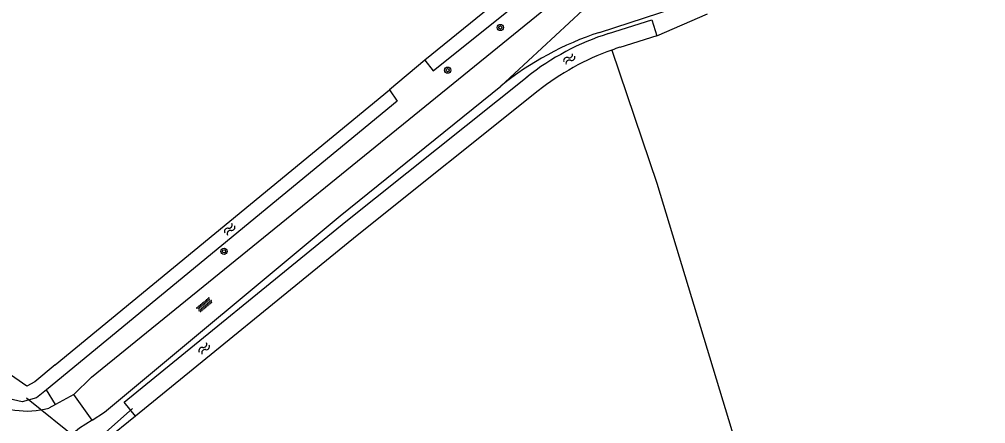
# Model space of a CAD drawing. Extents: x 135999 to 138000, y 396000 to 398501.
# Drawn here: x 137157.7 to 137281, y 396159.1 to 396210.7 of the extents above; entities that cross this region are included whole.
import ezdxf

# ---------------------------------------------------------------- set-up
doc = ezdxf.new("R2010")
doc.units = 0
for name, color, linetype in [('gg-knt-bronhoudergrens', 7, 'Continuous'), ('gg-knt-onverhard', 7, 'Continuous'), ('gg-knt-verharding', 7, 'Continuous'), ('gg-kntw-bovenkant insteek waterloop', 7, 'Continuous'), ('gg-kwrk-duiker nz buis', 7, 'Continuous'), ('gt-grn-groengrens', 7, 'Continuous'), ('gt-grn-weggrens', 7, 'Continuous'), ('gt-symb-boom', 7, 'Continuous'), ('gt-symb-overige verharding', 7, 'Continuous'), ('gt-symb-watersymbool', 7, 'Continuous')]:
    doc.layers.add(name, color=color, linetype=linetype)

# ---------------------------------------------------------------- blocks, each defined once
blk = doc.blocks.new('gt0-WA')
at = {"layer": 'gt-symb-watersymbool'}
for centre, start, end in [((-0.32, 0.02), 28.0725, 151.9275), ((0.43, 0.42), 208.0725, 331.9275), ((-0.32, -0.43), 28.0725, 151.9275), ((0.43, -0.03), 208.0725, 331.9275)]:
    blk.add_arc(centre, 0.425, start, end, dxfattribs=at)
blk = doc.blocks.new('gt0-OVH')
at = {"layer": 'gt-symb-overige verharding'}
for points in [[(-0.97, 0.3), (-0.97, 0.31), (-0.96, 0.32), (-0.97, 0.33), (-0.97, 0.34), (-0.98, 0.35), (-0.99, 0.35), (-1, 0.36), (-1.01, 0.35), (-1.02, 0.35), (-1.03, 0.34), (-1.03, 0.33), (-1.04, 0.32), (-1.03, 0.31), (-1.03, 0.3), (-1.02, 0.29), (-1.01, 0.29), (-1, 0.28), (-0.99, 0.29), (-0.98, 0.29)], [(-0.87, 0.11), (-0.87, 0.12), (-0.86, 0.13), (-0.87, 0.14), (-0.87, 0.15), (-0.88, 0.16), (-0.89, 0.16), (-0.9, 0.16), (-0.91, 0.16), (-0.92, 0.16), (-0.93, 0.15), (-0.93, 0.14), (-0.94, 0.13), (-0.93, 0.12), (-0.93, 0.11), (-0.92, 0.1), (-0.91, 0.09), (-0.9, 0.09), (-0.89, 0.09), (-0.88, 0.1)], [(-0.77, 0.3), (-0.77, 0.31), (-0.76, 0.32), (-0.77, 0.33), (-0.77, 0.34), (-0.78, 0.35), (-0.79, 0.35), (-0.8, 0.36), (-0.81, 0.35), (-0.82, 0.35), (-0.83, 0.34), (-0.83, 0.33), (-0.84, 0.32), (-0.83, 0.31), (-0.83, 0.3), (-0.82, 0.29), (-0.81, 0.29), (-0.8, 0.28), (-0.79, 0.29), (-0.78, 0.29)], [(-0.67, 0.11), (-0.67, 0.12), (-0.66, 0.13), (-0.67, 0.14), (-0.67, 0.15), (-0.68, 0.16), (-0.69, 0.16), (-0.7, 0.16), (-0.71, 0.16), (-0.72, 0.16), (-0.73, 0.15), (-0.73, 0.14), (-0.74, 0.13), (-0.73, 0.12), (-0.73, 0.11), (-0.72, 0.1), (-0.71, 0.09), (-0.7, 0.09), (-0.69, 0.09), (-0.68, 0.1)], [(-0.57, 0.3), (-0.57, 0.31), (-0.56, 0.32), (-0.57, 0.33), (-0.57, 0.34), (-0.58, 0.35), (-0.59, 0.35), (-0.6, 0.36), (-0.61, 0.35), (-0.62, 0.35), (-0.63, 0.34), (-0.63, 0.33), (-0.64, 0.32), (-0.63, 0.31), (-0.63, 0.3), (-0.62, 0.29), (-0.61, 0.29), (-0.6, 0.28), (-0.59, 0.29), (-0.58, 0.29)], [(-0.47, 0.11), (-0.47, 0.12), (-0.46, 0.13), (-0.47, 0.14), (-0.47, 0.15), (-0.48, 0.16), (-0.49, 0.16), (-0.5, 0.16), (-0.51, 0.16), (-0.52, 0.16), (-0.53, 0.15), (-0.53, 0.14), (-0.54, 0.13), (-0.53, 0.12), (-0.53, 0.11), (-0.52, 0.1), (-0.51, 0.09), (-0.5, 0.09), (-0.49, 0.09), (-0.48, 0.1)], [(-0.37, 0.3), (-0.37, 0.31), (-0.36, 0.32), (-0.37, 0.33), (-0.37, 0.34), (-0.38, 0.35), (-0.39, 0.35), (-0.4, 0.36), (-0.41, 0.35), (-0.42, 0.35), (-0.43, 0.34), (-0.43, 0.33), (-0.44, 0.32), (-0.43, 0.31), (-0.43, 0.3), (-0.42, 0.29), (-0.41, 0.29), (-0.4, 0.28), (-0.39, 0.29), (-0.38, 0.29)], [(-0.27, 0.11), (-0.27, 0.12), (-0.26, 0.13), (-0.27, 0.14), (-0.27, 0.15), (-0.28, 0.16), (-0.29, 0.16), (-0.3, 0.16), (-0.31, 0.16), (-0.32, 0.16), (-0.33, 0.15), (-0.33, 0.14), (-0.34, 0.13), (-0.33, 0.12), (-0.33, 0.11), (-0.32, 0.1), (-0.31, 0.09), (-0.3, 0.09), (-0.29, 0.09), (-0.28, 0.1)], [(-0.17, 0.3), (-0.17, 0.31), (-0.16, 0.32), (-0.17, 0.33), (-0.17, 0.34), (-0.18, 0.35), (-0.19, 0.35), (-0.2, 0.36), (-0.21, 0.35), (-0.22, 0.35), (-0.23, 0.34), (-0.23, 0.33), (-0.24, 0.32), (-0.23, 0.31), (-0.23, 0.3), (-0.22, 0.29), (-0.21, 0.29), (-0.2, 0.28), (-0.19, 0.29), (-0.18, 0.29)], [(-0.07, 0.11), (-0.07, 0.12), (-0.06, 0.13), (-0.07, 0.14), (-0.07, 0.15), (-0.08, 0.16), (-0.09, 0.16), (-0.1, 0.16), (-0.11, 0.16), (-0.12, 0.16), (-0.13, 0.15), (-0.13, 0.14), (-0.14, 0.13), (-0.13, 0.12), (-0.13, 0.11), (-0.12, 0.1), (-0.11, 0.09), (-0.1, 0.09), (-0.09, 0.09), (-0.08, 0.1)], [(0.03, 0.3), (0.03, 0.31), (0.04, 0.32), (0.03, 0.33), (0.03, 0.34), (0.02, 0.35), (0.01, 0.35), (0, 0.36), (-0.01, 0.35), (-0.02, 0.35), (-0.03, 0.34), (-0.03, 0.33), (-0.04, 0.32), (-0.03, 0.31), (-0.03, 0.3), (-0.02, 0.29), (-0.01, 0.29), (0, 0.28), (0.01, 0.29), (0.02, 0.29)], [(0.13, 0.11), (0.13, 0.12), (0.14, 0.13), (0.13, 0.14), (0.13, 0.15), (0.12, 0.16), (0.11, 0.16), (0.1, 0.16), (0.09, 0.16), (0.08, 0.16), (0.07, 0.15), (0.07, 0.14), (0.06, 0.13), (0.07, 0.12), (0.07, 0.11), (0.08, 0.1), (0.09, 0.09), (0.1, 0.09), (0.11, 0.09), (0.12, 0.1)], [(0.23, 0.3), (0.23, 0.31), (0.24, 0.32), (0.23, 0.33), (0.23, 0.34), (0.22, 0.35), (0.21, 0.35), (0.2, 0.36), (0.19, 0.35), (0.18, 0.35), (0.17, 0.34), (0.17, 0.33), (0.16, 0.32), (0.17, 0.31), (0.17, 0.3), (0.18, 0.29), (0.19, 0.29), (0.2, 0.28), (0.21, 0.29), (0.22, 0.29)], [(0.33, 0.11), (0.33, 0.12), (0.34, 0.13), (0.33, 0.14), (0.33, 0.15), (0.32, 0.16), (0.31, 0.16), (0.3, 0.16), (0.29, 0.16), (0.28, 0.16), (0.27, 0.15), (0.27, 0.14), (0.26, 0.13), (0.27, 0.12), (0.27, 0.11), (0.28, 0.1), (0.29, 0.09), (0.3, 0.09), (0.31, 0.09), (0.32, 0.1)], [(0.43, 0.3), (0.43, 0.31), (0.44, 0.32), (0.43, 0.33), (0.43, 0.34), (0.42, 0.35), (0.41, 0.35), (0.4, 0.36), (0.39, 0.35), (0.38, 0.35), (0.37, 0.34), (0.37, 0.33), (0.36, 0.32), (0.37, 0.31), (0.37, 0.3), (0.38, 0.29), (0.39, 0.29), (0.4, 0.28), (0.41, 0.29), (0.42, 0.29)], [(0.53, 0.11), (0.53, 0.12), (0.54, 0.13), (0.53, 0.14), (0.53, 0.15), (0.52, 0.16), (0.51, 0.16), (0.5, 0.16), (0.49, 0.16), (0.48, 0.16), (0.47, 0.15), (0.47, 0.14), (0.46, 0.13), (0.47, 0.12), (0.47, 0.11), (0.48, 0.1), (0.49, 0.09), (0.5, 0.09), (0.51, 0.09), (0.52, 0.1)], [(0.63, 0.3), (0.63, 0.31), (0.64, 0.32), (0.63, 0.33), (0.63, 0.34), (0.62, 0.35), (0.61, 0.35), (0.6, 0.36), (0.59, 0.35), (0.58, 0.35), (0.57, 0.34), (0.57, 0.33), (0.56, 0.32), (0.57, 0.31), (0.57, 0.3), (0.58, 0.29), (0.59, 0.29), (0.6, 0.28), (0.61, 0.29), (0.62, 0.29)], [(0.73, 0.11), (0.73, 0.12), (0.74, 0.13), (0.73, 0.14), (0.73, 0.15), (0.72, 0.16), (0.71, 0.16), (0.7, 0.16), (0.69, 0.16), (0.68, 0.16), (0.67, 0.15), (0.67, 0.14), (0.66, 0.13), (0.67, 0.12), (0.67, 0.11), (0.68, 0.1), (0.69, 0.09), (0.7, 0.09), (0.71, 0.09), (0.72, 0.1)], [(0.83, 0.3), (0.83, 0.31), (0.84, 0.32), (0.83, 0.33), (0.83, 0.34), (0.82, 0.35), (0.81, 0.35), (0.8, 0.36), (0.79, 0.35), (0.78, 0.35), (0.77, 0.34), (0.77, 0.33), (0.76, 0.32), (0.77, 0.31), (0.77, 0.3), (0.78, 0.29), (0.79, 0.29), (0.8, 0.28), (0.81, 0.29), (0.82, 0.29)], [(0.93, 0.11), (0.93, 0.12), (0.94, 0.13), (0.93, 0.14), (0.93, 0.15), (0.92, 0.16), (0.91, 0.16), (0.9, 0.16), (0.89, 0.16), (0.88, 0.16), (0.87, 0.15), (0.87, 0.14), (0.86, 0.13), (0.87, 0.12), (0.87, 0.11), (0.88, 0.1), (0.89, 0.09), (0.9, 0.09), (0.91, 0.09), (0.92, 0.1)], [(1.03, 0.3), (1.03, 0.31), (1.04, 0.32), (1.03, 0.33), (1.03, 0.34), (1.02, 0.35), (1.01, 0.35), (1, 0.36), (0.99, 0.35), (0.98, 0.35), (0.97, 0.34), (0.97, 0.33), (0.96, 0.32), (0.97, 0.31), (0.97, 0.3), (0.98, 0.29), (0.99, 0.29), (1, 0.28), (1.01, 0.29), (1.02, 0.29)], [(-0.97, -0.14), (-0.97, -0.13), (-0.96, -0.12), (-0.97, -0.11), (-0.97, -0.1), (-0.98, -0.09), (-0.99, -0.09), (-1, -0.08), (-1.01, -0.09), (-1.02, -0.09), (-1.03, -0.1), (-1.03, -0.11), (-1.04, -0.12), (-1.03, -0.13), (-1.03, -0.14), (-1.02, -0.15), (-1.01, -0.15), (-1, -0.16), (-0.99, -0.15), (-0.98, -0.15)], [(-0.87, -0.33), (-0.87, -0.32), (-0.86, -0.31), (-0.87, -0.3), (-0.87, -0.29), (-0.88, -0.28), (-0.89, -0.28), (-0.9, -0.28), (-0.91, -0.28), (-0.92, -0.28), (-0.93, -0.29), (-0.93, -0.3), (-0.94, -0.31), (-0.93, -0.32), (-0.93, -0.33), (-0.92, -0.34), (-0.91, -0.35), (-0.9, -0.35), (-0.89, -0.35), (-0.88, -0.34)], [(-0.77, -0.14), (-0.77, -0.13), (-0.76, -0.12), (-0.77, -0.11), (-0.77, -0.1), (-0.78, -0.09), (-0.79, -0.09), (-0.8, -0.08), (-0.81, -0.09), (-0.82, -0.09), (-0.83, -0.1), (-0.83, -0.11), (-0.84, -0.12), (-0.83, -0.13), (-0.83, -0.14), (-0.82, -0.15), (-0.81, -0.15), (-0.8, -0.16), (-0.79, -0.15), (-0.78, -0.15)], [(-0.67, -0.33), (-0.67, -0.32), (-0.66, -0.31), (-0.67, -0.3), (-0.67, -0.29), (-0.68, -0.28), (-0.69, -0.28), (-0.7, -0.28), (-0.71, -0.28), (-0.72, -0.28), (-0.73, -0.29), (-0.73, -0.3), (-0.74, -0.31), (-0.73, -0.32), (-0.73, -0.33), (-0.72, -0.34), (-0.71, -0.35), (-0.7, -0.35), (-0.69, -0.35), (-0.68, -0.34)], [(-0.57, -0.14), (-0.57, -0.13), (-0.56, -0.12), (-0.57, -0.11), (-0.57, -0.1), (-0.58, -0.09), (-0.59, -0.09), (-0.6, -0.08), (-0.61, -0.09), (-0.62, -0.09), (-0.63, -0.1), (-0.63, -0.11), (-0.64, -0.12), (-0.63, -0.13), (-0.63, -0.14), (-0.62, -0.15), (-0.61, -0.15), (-0.6, -0.16), (-0.59, -0.15), (-0.58, -0.15)], [(-0.47, -0.33), (-0.47, -0.32), (-0.46, -0.31), (-0.47, -0.3), (-0.47, -0.29), (-0.48, -0.28), (-0.49, -0.28), (-0.5, -0.28), (-0.51, -0.28), (-0.52, -0.28), (-0.53, -0.29), (-0.53, -0.3), (-0.54, -0.31), (-0.53, -0.32), (-0.53, -0.33), (-0.52, -0.34), (-0.51, -0.35), (-0.5, -0.35), (-0.49, -0.35), (-0.48, -0.34)], [(-0.37, -0.14), (-0.37, -0.13), (-0.36, -0.12), (-0.37, -0.11), (-0.37, -0.1), (-0.38, -0.09), (-0.39, -0.09), (-0.4, -0.08), (-0.41, -0.09), (-0.42, -0.09), (-0.43, -0.1), (-0.43, -0.11), (-0.44, -0.12), (-0.43, -0.13), (-0.43, -0.14), (-0.42, -0.15), (-0.41, -0.15), (-0.4, -0.16), (-0.39, -0.15), (-0.38, -0.15)], [(-0.27, -0.33), (-0.27, -0.32), (-0.26, -0.31), (-0.27, -0.3), (-0.27, -0.29), (-0.28, -0.28), (-0.29, -0.28), (-0.3, -0.28), (-0.31, -0.28), (-0.32, -0.28), (-0.33, -0.29), (-0.33, -0.3), (-0.34, -0.31), (-0.33, -0.32), (-0.33, -0.33), (-0.32, -0.34), (-0.31, -0.35), (-0.3, -0.35), (-0.29, -0.35), (-0.28, -0.34)], [(-0.17, -0.14), (-0.17, -0.13), (-0.16, -0.12), (-0.17, -0.11), (-0.17, -0.1), (-0.18, -0.09), (-0.19, -0.09), (-0.2, -0.08), (-0.21, -0.09), (-0.22, -0.09), (-0.23, -0.1), (-0.23, -0.11), (-0.24, -0.12), (-0.23, -0.13), (-0.23, -0.14), (-0.22, -0.15), (-0.21, -0.15), (-0.2, -0.16), (-0.19, -0.15), (-0.18, -0.15)], [(-0.07, -0.33), (-0.07, -0.32), (-0.06, -0.31), (-0.07, -0.3), (-0.07, -0.29), (-0.08, -0.28), (-0.09, -0.28), (-0.1, -0.28), (-0.11, -0.28), (-0.12, -0.28), (-0.13, -0.29), (-0.13, -0.3), (-0.14, -0.31), (-0.13, -0.32), (-0.13, -0.33), (-0.12, -0.34), (-0.11, -0.35), (-0.1, -0.35), (-0.09, -0.35), (-0.08, -0.34)], [(0.03, -0.14), (0.03, -0.13), (0.04, -0.12), (0.03, -0.11), (0.03, -0.1), (0.02, -0.09), (0.01, -0.09), (0, -0.08), (-0.01, -0.09), (-0.02, -0.09), (-0.03, -0.1), (-0.03, -0.11), (-0.04, -0.12), (-0.03, -0.13), (-0.03, -0.14), (-0.02, -0.15), (-0.01, -0.15), (0, -0.16), (0.01, -0.15), (0.02, -0.15)], [(0.13, -0.33), (0.13, -0.32), (0.14, -0.31), (0.13, -0.3), (0.13, -0.29), (0.12, -0.28), (0.11, -0.28), (0.1, -0.28), (0.09, -0.28), (0.08, -0.28), (0.07, -0.29), (0.07, -0.3), (0.06, -0.31), (0.07, -0.32), (0.07, -0.33), (0.08, -0.34), (0.09, -0.35), (0.1, -0.35), (0.11, -0.35), (0.12, -0.34)], [(0.23, -0.14), (0.23, -0.13), (0.24, -0.12), (0.23, -0.11), (0.23, -0.1), (0.22, -0.09), (0.21, -0.09), (0.2, -0.08), (0.19, -0.09), (0.18, -0.09), (0.17, -0.1), (0.17, -0.11), (0.16, -0.12), (0.17, -0.13), (0.17, -0.14), (0.18, -0.15), (0.19, -0.15), (0.2, -0.16), (0.21, -0.15), (0.22, -0.15)], [(0.33, -0.33), (0.33, -0.32), (0.34, -0.31), (0.33, -0.3), (0.33, -0.29), (0.32, -0.28), (0.31, -0.28), (0.3, -0.28), (0.29, -0.28), (0.28, -0.28), (0.27, -0.29), (0.27, -0.3), (0.26, -0.31), (0.27, -0.32), (0.27, -0.33), (0.28, -0.34), (0.29, -0.35), (0.3, -0.35), (0.31, -0.35), (0.32, -0.34)], [(0.43, -0.14), (0.43, -0.13), (0.44, -0.12), (0.43, -0.11), (0.43, -0.1), (0.42, -0.09), (0.41, -0.09), (0.4, -0.08), (0.39, -0.09), (0.38, -0.09), (0.37, -0.1), (0.37, -0.11), (0.36, -0.12), (0.37, -0.13), (0.37, -0.14), (0.38, -0.15), (0.39, -0.15), (0.4, -0.16), (0.41, -0.15), (0.42, -0.15)], [(0.53, -0.33), (0.53, -0.32), (0.54, -0.31), (0.53, -0.3), (0.53, -0.29), (0.52, -0.28), (0.51, -0.28), (0.5, -0.28), (0.49, -0.28), (0.48, -0.28), (0.47, -0.29), (0.47, -0.3), (0.46, -0.31), (0.47, -0.32), (0.47, -0.33), (0.48, -0.34), (0.49, -0.35), (0.5, -0.35), (0.51, -0.35), (0.52, -0.34)], [(0.63, -0.14), (0.63, -0.13), (0.64, -0.12), (0.63, -0.11), (0.63, -0.1), (0.62, -0.09), (0.61, -0.09), (0.6, -0.08), (0.59, -0.09), (0.58, -0.09), (0.57, -0.1), (0.57, -0.11), (0.56, -0.12), (0.57, -0.13), (0.57, -0.14), (0.58, -0.15), (0.59, -0.15), (0.6, -0.16), (0.61, -0.15), (0.62, -0.15)], [(0.73, -0.33), (0.73, -0.32), (0.74, -0.31), (0.73, -0.3), (0.73, -0.29), (0.72, -0.28), (0.71, -0.28), (0.7, -0.28), (0.69, -0.28), (0.68, -0.28), (0.67, -0.29), (0.67, -0.3), (0.66, -0.31), (0.67, -0.32), (0.67, -0.33), (0.68, -0.34), (0.69, -0.35), (0.7, -0.35), (0.71, -0.35), (0.72, -0.34)], [(0.83, -0.14), (0.83, -0.13), (0.84, -0.12), (0.83, -0.11), (0.83, -0.1), (0.82, -0.09), (0.81, -0.09), (0.8, -0.08), (0.79, -0.09), (0.78, -0.09), (0.77, -0.1), (0.77, -0.11), (0.76, -0.12), (0.77, -0.13), (0.77, -0.14), (0.78, -0.15), (0.79, -0.15), (0.8, -0.16), (0.81, -0.15), (0.82, -0.15)], [(0.93, -0.33), (0.93, -0.32), (0.94, -0.31), (0.93, -0.3), (0.93, -0.29), (0.92, -0.28), (0.91, -0.28), (0.9, -0.28), (0.89, -0.28), (0.88, -0.28), (0.87, -0.29), (0.87, -0.3), (0.86, -0.31), (0.87, -0.32), (0.87, -0.33), (0.88, -0.34), (0.89, -0.35), (0.9, -0.35), (0.91, -0.35), (0.92, -0.34)], [(1.03, -0.14), (1.03, -0.13), (1.04, -0.12), (1.03, -0.11), (1.03, -0.1), (1.02, -0.09), (1.01, -0.09), (1, -0.08), (0.99, -0.09), (0.98, -0.09), (0.97, -0.1), (0.97, -0.11), (0.96, -0.12), (0.97, -0.13), (0.97, -0.14), (0.98, -0.15), (0.99, -0.15), (1, -0.16), (1.01, -0.15), (1.02, -0.15)]]:
    blk.add_lwpolyline(points, close=True, dxfattribs=at)
blk = doc.blocks.new('gt0-BOOM')
at = {"layer": 'gt-symb-boom'}
for radius in [0.4, 0.2]:
    blk.add_circle((0, 0), radius, dxfattribs=at)

msp = doc.modelspace()

# ---------------------------------------------------------------- linework, layer by layer
at = {"layer": 'gg-knt-bronhoudergrens'}
msp.add_lwpolyline([(137233.29, 396206.74), (137239.07, 396189.75), (137254.17, 396139.84), (137254.52, 396134.48)], dxfattribs=at)
at = {"layer": 'gg-knt-onverhard'}
for points in [[(137231.73, 396208.99), (137335.7, 396242.93), (137445.61, 396277.57), (137475.02, 396287.88)], [(137164.66, 396162.8), (137166.94, 396164.99), (137225.07, 396212.21), (137236.75, 396222.59)], [(137167, 396159.54), (137168.57, 396160.55), (137198.66, 396185.59), (137219.14, 396202.15)]]:
    msp.add_lwpolyline(points, dxfattribs=at)
msp.add_arc((137243.99, 396171.44), 39.51, 108.0771, 128.9676, dxfattribs=at)
at = {"layer": 'gg-knt-verharding'}
for p, q in [((137164.66, 396162.8), (137162.35, 396161.53)), ((137167, 396159.54), (137164.66, 396162.8)), ((137162.35, 396161.53), (137161.48, 396161.05))]:
    msp.add_line(p, q, dxfattribs=at)
msp.add_lwpolyline([(137167, 396159.54), (137165.4, 396158.5), (137161.72, 396155.47), (137159.88, 396152.43), (137159.35, 396149.72)], dxfattribs=at)
msp.add_arc((137158.68, 396171.65), 10.96, 239.0732, 284.8264, dxfattribs=at)
at = {"layer": 'gg-kntw-bovenkant insteek waterloop'}
for p, q in [((137381.5, 396344.62), (137209.44, 396205.47)), ((137239.04, 396208.58), (137234.33, 396207.09)), ((137162.3, 396166.59), (137204.93, 396201.66)), ((137162.3, 396166.59), (137159.68, 396164.43))]:
    msp.add_line(p, q, dxfattribs=at)
for points in [[(137209.44, 396205.47), (137210.52, 396204.11), (137247.6, 396233.84), (137279.86, 396260.09)], [(137232.89, 396208.86), (137238.42, 396210.62), (137239.04, 396208.58)], [(137172.54, 396160.05), (137171.1, 396161.82), (137199.37, 396184.85), (137222.49, 396203.31)], [(137204.93, 396201.66), (137205.94, 396200.24), (137161.18, 396163.41)], [(137223.92, 396201.53), (137200.81, 396183.08), (137172.54, 396160.05)], [(137159.68, 396164.43), (137158.7, 396163.88), (137144.86, 396173.42), (137134.64, 396180.7), (137129.95, 396184.55)], [(137161.18, 396163.41), (137159.9, 396162.36), (137158.09, 396161.88), (137155.72, 396162.43), (137128.48, 396182.55)]]:
    msp.add_lwpolyline(points, dxfattribs=at)
for centre, radius, start, end in [((137242.67, 396178.02), 32.35, 107.5989, 128.6073), ((137244.12, 396176.24), 32.37, 109.541, 128.6055), ((137244.2, 396175.97), 32.65, 107.5911, 109.5107)]:
    msp.add_arc(centre, radius, start, end, dxfattribs=at)
at = {"layer": 'gg-kwrk-duiker nz buis'}
for p, q in [((137165.39, 396156.87), (137158.65, 396162.35)), ((137172.17, 396161.01), (137167.63, 396156.95))]:
    msp.add_line(p, q, dxfattribs=at)
at = {"layer": 'gt-grn-groengrens'}
for p, q in [((137239.04, 396208.58), (137245.53, 396211.37)), ((137209.44, 396205.47), (137204.93, 396201.66)), ((137162.35, 396161.53), (137161.18, 396163.41)), ((137172.54, 396160.05), (137168.74, 396156.96))]:
    msp.add_line(p, q, dxfattribs=at)
at = {"layer": 'gt-grn-weggrens'}
msp.add_line((137238.82, 396220.37), (137219.14, 396202.15), dxfattribs=at)

# ---------------------------------------------------------------- block references
at = {"layer": 'gt-symb-boom'}
for p in [(137219.09, 396209.62), (137212.36, 396204.18), (137183.84, 396181.06)]:
    msp.add_blockref('gt0-BOOM', p, dxfattribs=at)
at = {"layer": 'gt-symb-overige verharding', "rotation": 39.56350868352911}
msp.add_blockref('gt0-OVH', (137181.34, 396174.22), dxfattribs=at)
at = {"layer": 'gt-symb-watersymbool'}
for p, rotation in [((137227.83, 396205.58), 41.99999127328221), ((137184.52, 396183.83), 51.984339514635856), ((137181.27, 396168.62), 51.984339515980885)]:
    msp.add_blockref('gt0-WA', p, dxfattribs=dict(at, rotation=rotation))

doc.saveas('drawing.dxf')
